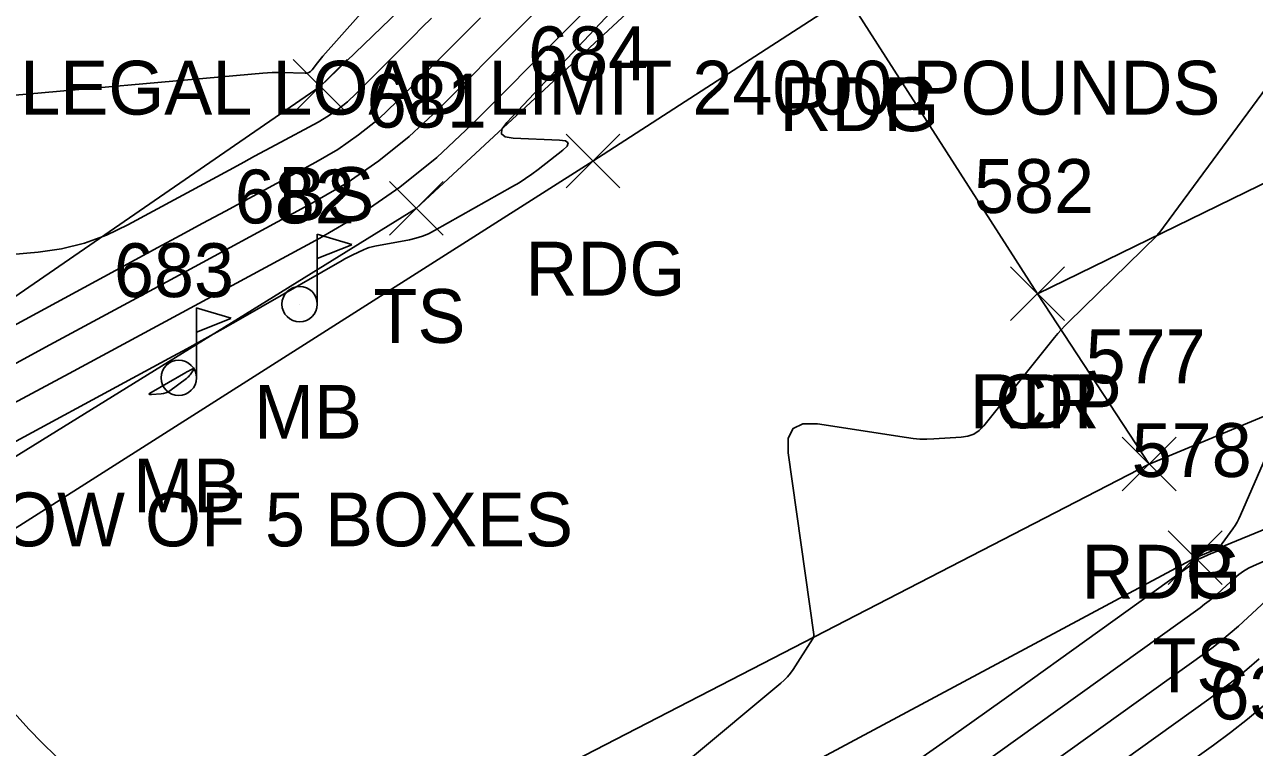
# Model space of a CAD drawing. Extents: x 1650836 to 1652450, y 332578 to 333908.
# Drawn here: x 1652137.1 to 1652182.79, y 332690.84 to 332717.7 of the extents above; entities that cross this region are included whole.
import ezdxf

# ---------------------------------------------------------------- set-up
doc = ezdxf.new("R2010")
doc.units = 0
for name, color, linetype in [('L_A', 7, 'Continuous'), ('L_C', 7, 'Continuous'), ('L_I', 7, 'Continuous'), ('L_TIC', 7, 'Continuous'), ('LELB', 7, 'Continuous'), ('LMB', 7, 'Continuous'), ('LSOGCMI', 7, 'Continuous'), ('P_A', 7, 'Continuous'), ('P_I', 7, 'Continuous'), ('P_TIC', 7, 'Continuous'), ('PET', 7, 'Continuous'), ('PEU', 7, 'Continuous'), ('PRC', 7, 'Continuous'), ('S_C', 7, 'Continuous')]:
    doc.layers.add(name, color=color, linetype=linetype)

msp = doc.modelspace()

# ---------------------------------------------------------------- linework, layer by layer
at = {"layer": 'L_TIC'}
for points in [[(1652147.083, 332714.406), (1652149.083, 332716.406)], [(1652149.083, 332714.406), (1652147.083, 332716.406)], [(1652150.656, 332709.875), (1652152.656, 332711.875)], [(1652152.656, 332709.875), (1652150.656, 332711.875)], [(1652179.593, 332696.892), (1652181.593, 332698.892)], [(1652181.593, 332696.892), (1652179.593, 332698.892)]]:
    msp.add_lwpolyline(points, dxfattribs=at)
at = {"layer": 'LELB'}
for points in [[(1652048.756, 332662.461), (1652082.555, 332678.298), (1652130.366, 332703.201), (1652148.083, 332715.406), (1652159.47, 332726.367), (1652148.02, 332734.227), (1652128.413, 332739.339), (1652116.951, 332747.33), (1652106.793, 332756.875), (1652094.604, 332761.138), (1652083.802, 332764.466), (1652074.482, 332770.284), (1652065.17, 332770.428), (1652062.989, 332774.387), (1652054.537, 332784.724), (1652034.993, 332796.475), (1652025.062, 332801.1), (1652009.772, 332808.074), (1651988.967, 332816.401), (1651980.006, 332832.954), (1651960.575, 332843.477), (1651932.852, 332862.75), (1651890.753, 332886.019), (1651847.527, 332911.35)], [(1652054.928, 332654.589), (1652089.949, 332673.854), (1652132.975, 332699.313), (1652151.656, 332710.875), (1652169.833, 332727.743)], [(1652223.641, 332705.756), (1652202.971, 332707.089), (1652180.593, 332697.892), (1652146.001, 332679.364), (1652115.739, 332661.653)]]:
    msp.add_lwpolyline(points, dxfattribs=at)
at = {"layer": 'LMB'}
for p, q in [((1652147.97, 332709.916), (1652149.264, 332709.534)), ((1652147.976, 332707.324), (1652147.975, 332709.918)), ((1652147.975, 332709.017), (1652149.257, 332709.525)), ((1652147.32, 332707.315), (1652147.32, 332707.315)), ((1652143.48, 332707.178), (1652144.774, 332706.796)), ((1652143.486, 332704.586), (1652143.485, 332707.18)), ((1652143.485, 332706.279), (1652144.768, 332706.787)), ((1652142.83, 332704.577), (1652142.83, 332704.577))]:
    msp.add_line(p, q, dxfattribs=at)
for centre in [(1652147.32, 332707.315), (1652142.83, 332704.577)]:
    msp.add_circle(centre, 0.656, dxfattribs=at)
at = {"layer": 'LSOGCMI'}
for points in [[(1652156.451, 332725.827), (1652148.188, 332716.534), (1652148.134, 332716.473), (1652148.082, 332716.41), (1652148.03, 332716.346), (1652147.981, 332716.282), (1652147.783, 332716.021), (1652147.73, 332715.964), (1652147.668, 332715.924), (1652147.599, 332715.901), (1652147.521, 332715.895), (1652146.646, 332715.923), (1652146.473, 332715.926), (1652146.301, 332715.923), (1652146.128, 332715.916), (1652145.955, 332715.903), (1652125.305, 332714.061)], [(1652164.61, 332724.248), (1652155.021, 332714.067), (1652154.839, 332713.822), (1652154.819, 332713.642), (1652154.959, 332713.529), (1652155.26, 332713.481), (1652156.973, 332713.412), (1652157.198, 332713.38), (1652157.293, 332713.306), (1652157.259, 332713.191), (1652157.095, 332713.034), (1652156.185, 332712.322), (1652155.954, 332712.149), (1652155.717, 332711.984), (1652155.475, 332711.829), (1652155.226, 332711.682), (1652152.337, 332710.048), (1652152.113, 332709.933), (1652151.882, 332709.838), (1652151.643, 332709.763), (1652151.397, 332709.707), (1652150.12, 332709.474), (1652150.012, 332709.45), (1652149.905, 332709.42), (1652149.802, 332709.382), (1652149.7, 332709.338), (1652149.298, 332709.145), (1652149.198, 332709.096), (1652149.099, 332709.045), (1652149.001, 332708.993), (1652148.904, 332708.938), (1652145.127, 332706.773), (1652144.464, 332706.396), (1652143.798, 332706.023), (1652143.131, 332705.654), (1652142.46, 332705.29), (1652135.13, 332701.336)], [(1652160.752, 332721.06), (1652153.705, 332713.974), (1652152.413, 332712.766), (1652151.044, 332711.662), (1652149.596, 332710.662), (1652148.071, 332709.767), (1652138.755, 332704.742), (1652138.064, 332704.369), (1652137.372, 332703.995), (1652136.681, 332703.621)], [(1652158.674, 332720.795), (1652152.453, 332714.539), (1652151.393, 332713.548), (1652150.269, 332712.642), (1652149.081, 332711.822), (1652147.83, 332711.087), (1652142.381, 332708.148), (1652141.256, 332707.541), (1652140.13, 332706.932), (1652139.006, 332706.324), (1652137.881, 332705.714), (1652132.576, 332702.836)], [(1652152.22, 332717.948), (1652151.876, 332717.605), (1652151.533, 332717.261), (1652151.189, 332716.917), (1652150.847, 332716.573), (1652149.422, 332715.14), (1652149.097, 332714.837), (1652148.753, 332714.559), (1652148.389, 332714.308), (1652148.005, 332714.082), (1652146.432, 332713.234), (1652146.039, 332713.022), (1652145.646, 332712.809), (1652145.253, 332712.596), (1652144.86, 332712.383), (1652140.944, 332710.259), (1652140.148, 332709.877), (1652139.325, 332709.582), (1652138.476, 332709.373), (1652137.601, 332709.25), (1652127.948, 332708.389)], [(1652154.036, 332717.956), (1652150.938, 332714.84), (1652150.245, 332714.192), (1652149.511, 332713.601), (1652148.735, 332713.065), (1652147.918, 332712.585), (1652144.564, 332710.776), (1652143.726, 332710.324), (1652142.888, 332709.871), (1652142.05, 332709.417), (1652141.213, 332708.963), (1652130.539, 332703.172)], [(1652184.186, 332716.643), (1652179.24, 332709.942), (1652179.238, 332709.94), (1652179.235, 332709.939), (1652179.226, 332709.937), (1652179.223, 332709.936), (1652179.222, 332709.935), (1652179.208, 332709.926), (1652179.205, 332709.923), (1652179.203, 332709.921), (1652179.202, 332709.918), (1652179.201, 332709.915), (1652179.196, 332709.89), (1652179.195, 332709.885), (1652179.193, 332709.88), (1652179.19, 332709.876), (1652179.187, 332709.872), (1652175.883, 332706.643), (1652175.747, 332706.506), (1652175.616, 332706.365), (1652175.489, 332706.221), (1652175.366, 332706.073), (1652172.735, 332702.795), (1652172.563, 332702.618), (1652172.367, 332702.488), (1652172.146, 332702.404), (1652171.903, 332702.366), (1652170.88, 332702.306), (1652170.624, 332702.298), (1652170.369, 332702.303), (1652170.115, 332702.322), (1652169.862, 332702.354), (1652166.563, 332702.863), (1652166.019, 332702.869), (1652165.656, 332702.692), (1652165.474, 332702.332), (1652165.473, 332701.788), (1652166.419, 332695.039), (1652166.422, 332694.992), (1652166.416, 332694.947), (1652166.402, 332694.904), (1652166.38, 332694.863), (1652165.652, 332693.744), (1652165.552, 332693.602), (1652165.443, 332693.469), (1652165.323, 332693.344), (1652165.194, 332693.228), (1652154.763, 332684.518)], [(1652183.959, 332703.342), (1652182.282, 332699.469), (1652182.221, 332699.337), (1652182.152, 332699.209), (1652182.076, 332699.085), (1652181.993, 332698.964), (1652181.494, 332698.279), (1652181.488, 332698.267), (1652181.487, 332698.256), (1652181.491, 332698.246), (1652181.5, 332698.237), (1652181.549, 332698.201), (1652181.557, 332698.192), (1652181.56, 332698.185), (1652181.555, 332698.179), (1652181.544, 332698.173), (1652181.343, 332698.106), (1652181.305, 332698.093), (1652181.267, 332698.079), (1652181.23, 332698.064), (1652181.192, 332698.049), (1652180.775, 332697.866), (1652180.759, 332697.859), (1652180.744, 332697.85), (1652180.73, 332697.839), (1652180.716, 332697.828), (1652180.663, 332697.78), (1652180.65, 332697.768), (1652180.636, 332697.756), (1652180.622, 332697.745), (1652180.608, 332697.735), (1652173.492, 332692.632), (1652172.3, 332691.781), (1652171.103, 332690.935), (1652169.903, 332690.095)], [(1652155.251, 332677.73), (1652180.774, 332696.034), (1652180.944, 332696.16), (1652181.11, 332696.291), (1652181.272, 332696.426), (1652181.431, 332696.567), (1652182.056, 332697.138), (1652182.218, 332697.274), (1652182.388, 332697.395), (1652182.568, 332697.501), (1652182.758, 332697.593), (1652187.701, 332699.753)], [(1652160.887, 332679.953), (1652180.939, 332694.333), (1652181.265, 332694.574), (1652181.584, 332694.825), (1652181.895, 332695.084), (1652182.198, 332695.353), (1652183.397, 332696.448)], [(1652134.834, 332694.213), (1652137.266, 332691.521), (1652137.751, 332691.008), (1652138.259, 332690.519)], [(1652182.965, 332694.14), (1652182.517, 332693.743), (1652182.057, 332693.359), (1652181.587, 332692.989), (1652181.105, 332692.632), (1652166.524, 332682.176)], [(1652172.16, 332684.398), (1652181.27, 332690.931), (1652181.908, 332691.403), (1652182.531, 332691.893), (1652183.139, 332692.401)]]:
    msp.add_lwpolyline(points, dxfattribs=at)
msp.add_lwpolyline([(1652141.755, 332703.956), (1652141.728, 332703.969), (1652141.743, 332703.995), (1652141.8, 332704.033), (1652143.097, 332704.776), (1652143.128, 332704.794), (1652143.16, 332704.811), (1652143.192, 332704.828), (1652143.225, 332704.844), (1652143.355, 332704.906), (1652143.381, 332704.916), (1652143.394, 332704.915), (1652143.393, 332704.902), (1652143.379, 332704.878), (1652143.251, 332704.694), (1652143.221, 332704.655), (1652143.188, 332704.618), (1652143.153, 332704.585), (1652143.115, 332704.554), (1652142.498, 332704.097), (1652142.425, 332704.05), (1652142.347, 332704.015), (1652142.265, 332703.991), (1652142.178, 332703.98), (1652141.823, 332703.956)], close=True, dxfattribs=at)
at = {"layer": 'P_TIC'}
for points in [[(1652157.219, 332711.634), (1652159.219, 332713.634)], [(1652159.219, 332711.634), (1652157.219, 332713.634)], [(1652157.219, 332711.634), (1652159.219, 332713.634)], [(1652159.219, 332711.634), (1652157.219, 332713.634)], [(1652173.735, 332706.704), (1652175.735, 332708.704)], [(1652175.735, 332706.704), (1652173.735, 332708.704)], [(1652173.735, 332706.704), (1652175.735, 332708.704)], [(1652175.735, 332706.704), (1652173.735, 332708.704)], [(1652177.884, 332700.373), (1652179.884, 332702.373)], [(1652179.884, 332700.373), (1652177.884, 332702.373)], [(1652177.884, 332700.373), (1652179.884, 332702.373)], [(1652179.884, 332700.373), (1652177.884, 332702.373)]]:
    msp.add_lwpolyline(points, dxfattribs=at)
at = {"layer": 'PET'}
msp.add_lwpolyline([(1652225.213, 332712.526), (1652202.497, 332711.22), (1652178.884, 332701.373), (1652174.735, 332707.704), (1652167.66, 332718.743), (1652176.539, 332724.696), (1652179.197, 332734.591), (1652177.008, 332738.484)], dxfattribs=at)
at = {"layer": 'PEU'}
for points in [[(1652167.66, 332718.743), (1652158.219, 332712.634)], [(1652056.971, 332651.823), (1652091.078, 332671.061), (1652133.854, 332697.145), (1652158.219, 332712.634)], [(1652178.884, 332701.373), (1652143.147, 332682.921), (1652100.303, 332658.865), (1652062.738, 332635.184)]]:
    msp.add_lwpolyline(points, dxfattribs=at)
at = {"layer": 'PRC'}
msp.add_lwpolyline([(1652174.735, 332707.704), (1652192.773, 332716.505), (1652201.848, 332725.43)], dxfattribs=at)

# ---------------------------------------------------------------- texts
at = {"layer": 'L_A'}
for s, p in [('BS', (1652146.524, 332710.406)), ('TS', (1652150.065, 332705.875)), ('MB', (1652145.627, 332702.315)), ('MB', (1652141.137, 332699.577)), ('TS', (1652179.002, 332692.892))]:
    msp.add_text(s, height=2, dxfattribs=at).set_placement(p)
at = {"layer": 'L_C'}
msp.add_text('ROW OF 5 BOXES', height=2, dxfattribs=at).set_placement((1652134.297, 332698.315))
at = {"layer": 'L_I'}
for s, p in [('681', (1652149.813, 332713.875)), ('682', (1652144.91, 332710.315)), ('683', (1652140.421, 332707.577)), ('578', (1652178.231, 332700.892)), ('635', (1652181.121, 332691.882)), ('635', (1652181.121, 332691.882))]:
    msp.add_text(s, height=2, dxfattribs=at).set_placement(p)
at = {"layer": 'P_A'}
for s, p in [('RDG', (1652165.148, 332713.743)), ('RDP', (1652165.148, 332713.743)), ('RDG', (1652155.707, 332707.634)), ('RDG', (1652155.707, 332707.634)), ('RDP', (1652172.224, 332702.704)), ('CR', (1652173.169, 332702.704)), ('RDG', (1652176.372, 332696.373)), ('RDP', (1652176.372, 332696.373))]:
    msp.add_text(s, height=2, dxfattribs=at).set_placement(p)
at = {"layer": 'P_I'}
for s, p in [('684', (1652155.809, 332715.634)), ('684', (1652155.809, 332715.634)), ('582', (1652172.373, 332710.704)), ('582', (1652172.373, 332710.704)), ('577', (1652176.522, 332704.373)), ('577', (1652176.522, 332704.373))]:
    msp.add_text(s, height=2, dxfattribs=at).set_placement(p)
at = {"layer": 'S_C'}
msp.add_text('LEGAL LOAD LIMIT 24000 POUNDS', height=2, dxfattribs=at).set_placement((1652136.94, 332714.358))

doc.saveas('drawing.dxf')
